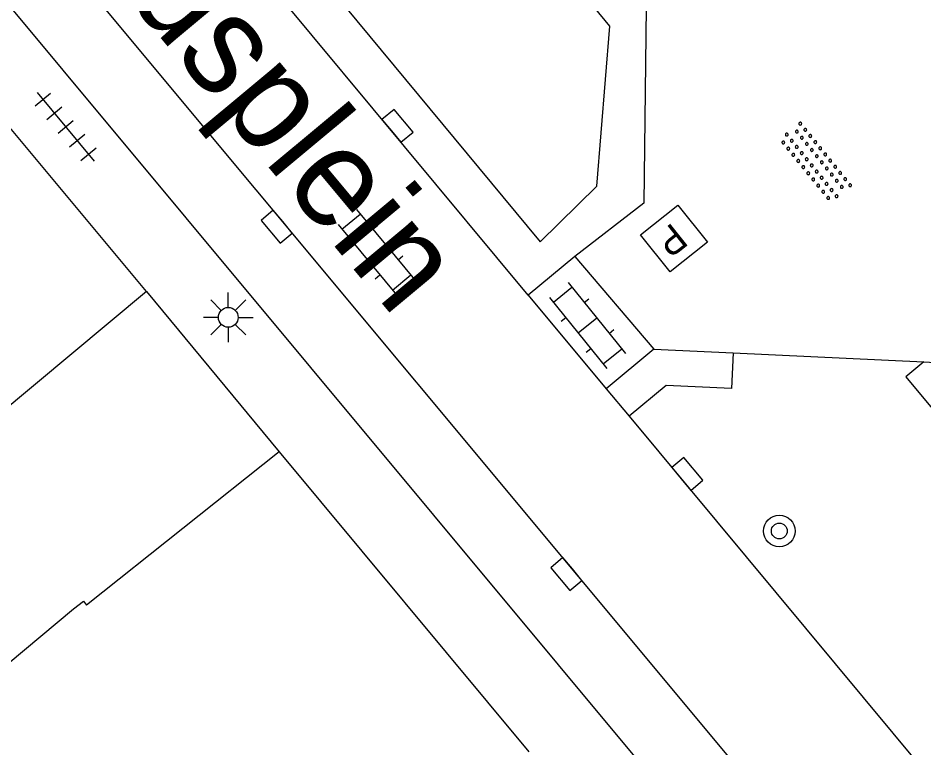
# Model space of a CAD drawing. Extents: x 132994 to 136000, y 393499 to 395512.
# Drawn here: x 134009.96 to 134032.82, y 395445.51 to 395463.94 of the extents above; entities that cross this region are included whole.
import ezdxf

# ---------------------------------------------------------------- set-up
doc = ezdxf.new("R2010")
doc.units = 0
for name, color, linetype in [('gg-afsc-muur', 7, 'Continuous'), ('gg-anno-openbare ruimte label', 7, 'Continuous'), ('gg-bbg-gedigitaliseerde bebouwing', 7, 'Continuous'), ('gg-bbg-hoofdgebouw', 7, 'Continuous'), ('gg-bbg-tussenscheiding', 7, 'Continuous'), ('gg-knt-verharding', 7, 'Continuous'), ('gg-knt-verharding nz', 7, 'Continuous'), ('gt-grn-groengrens', 7, 'Continuous'), ('gt-symb-boom', 7, 'Continuous'), ('gt-symb-brandput', 7, 'Continuous'), ('gt-symb-klinker verharding', 7, 'Continuous'), ('gt-symb-kolk', 7, 'Continuous'), ('gt-symb-lichtmast', 7, 'Continuous'), ('gt-symb-overige verharding', 7, 'Continuous'), ('gt-symb-tegel verharding', 7, 'Continuous')]:
    doc.layers.add(name, color=color, linetype=linetype)

# ---------------------------------------------------------------- blocks, each defined once
blk = doc.blocks.new('gt0-KL1')
at = {"layer": 'gt-symb-klinker verharding'}
for p, q in [((-1.15, 0.3), (1.15, 0.3)), ((-1, -0.3), (-1, 0.3)), ((-0.5, 0.3), (-0.5, 0.45)), ((0, -0.3), (0, 0.3)), ((0.5, 0.3), (0.5, 0.45)), ((1, -0.3), (1, 0.3)), ((-1.15, -0.3), (1.15, -0.3)), ((-0.5, -0.45), (-0.5, -0.3)), ((0.5, -0.45), (0.5, -0.3))]:
    blk.add_line(p, q, dxfattribs=at)
blk = doc.blocks.new('gt0-BPUT')
at = {"layer": 'gt-symb-brandput'}
blk.add_lwpolyline([(-0.599, -0.599), (-0.599, 0.601), (0.601, 0.601), (0.601, -0.599)], close=True, dxfattribs=at)
blk.add_text('P', height=0.7, dxfattribs=at).set_placement((-0.233, -0.35))
blk = doc.blocks.new('gt0-OVH')
at = {"layer": 'gt-symb-overige verharding'}
for points in [[(-0.972, 0.298), (-0.967, 0.308), (-0.965, 0.319), (-0.966, 0.33), (-0.971, 0.34), (-0.978, 0.348), (-0.988, 0.353), (-0.999, 0.355), (-1.01, 0.354), (-1.02, 0.349), (-1.028, 0.342), (-1.033, 0.332), (-1.035, 0.321), (-1.034, 0.31), (-1.029, 0.3), (-1.022, 0.292), (-1.012, 0.287), (-1.001, 0.285), (-0.99, 0.286), (-0.98, 0.291)], [(-0.772, 0.298), (-0.767, 0.308), (-0.765, 0.319), (-0.766, 0.33), (-0.771, 0.34), (-0.778, 0.348), (-0.788, 0.353), (-0.799, 0.355), (-0.81, 0.354), (-0.82, 0.349), (-0.828, 0.342), (-0.833, 0.332), (-0.835, 0.321), (-0.834, 0.31), (-0.829, 0.3), (-0.822, 0.292), (-0.812, 0.287), (-0.801, 0.285), (-0.79, 0.286), (-0.78, 0.291)], [(-0.572, 0.298), (-0.567, 0.308), (-0.565, 0.319), (-0.566, 0.33), (-0.571, 0.34), (-0.578, 0.348), (-0.588, 0.353), (-0.599, 0.355), (-0.61, 0.354), (-0.62, 0.349), (-0.628, 0.342), (-0.633, 0.332), (-0.635, 0.321), (-0.634, 0.31), (-0.629, 0.3), (-0.622, 0.292), (-0.612, 0.287), (-0.601, 0.285), (-0.59, 0.286), (-0.58, 0.291)], [(-0.372, 0.298), (-0.367, 0.308), (-0.365, 0.319), (-0.366, 0.33), (-0.371, 0.34), (-0.378, 0.348), (-0.388, 0.353), (-0.399, 0.355), (-0.41, 0.354), (-0.42, 0.349), (-0.428, 0.342), (-0.433, 0.332), (-0.435, 0.321), (-0.434, 0.31), (-0.429, 0.3), (-0.422, 0.292), (-0.412, 0.287), (-0.401, 0.285), (-0.39, 0.286), (-0.38, 0.291)], [(-0.172, 0.298), (-0.167, 0.308), (-0.165, 0.319), (-0.166, 0.33), (-0.171, 0.34), (-0.178, 0.348), (-0.188, 0.353), (-0.199, 0.355), (-0.21, 0.354), (-0.22, 0.349), (-0.228, 0.342), (-0.233, 0.332), (-0.235, 0.321), (-0.234, 0.31), (-0.229, 0.3), (-0.222, 0.292), (-0.212, 0.287), (-0.201, 0.285), (-0.19, 0.286), (-0.18, 0.291)], [(0.028, 0.298), (0.033, 0.308), (0.035, 0.319), (0.034, 0.33), (0.029, 0.34), (0.022, 0.348), (0.012, 0.353), (0.001, 0.355), (-0.01, 0.354), (-0.02, 0.349), (-0.028, 0.342), (-0.033, 0.332), (-0.035, 0.321), (-0.034, 0.31), (-0.029, 0.3), (-0.022, 0.292), (-0.012, 0.287), (-0.001, 0.285), (0.01, 0.286), (0.02, 0.291)], [(0.228, 0.298), (0.233, 0.308), (0.235, 0.319), (0.234, 0.33), (0.229, 0.34), (0.222, 0.348), (0.212, 0.353), (0.201, 0.355), (0.19, 0.354), (0.18, 0.349), (0.172, 0.342), (0.167, 0.332), (0.165, 0.321), (0.166, 0.31), (0.171, 0.3), (0.178, 0.292), (0.188, 0.287), (0.199, 0.285), (0.21, 0.286), (0.22, 0.291)], [(0.428, 0.298), (0.433, 0.308), (0.435, 0.319), (0.434, 0.33), (0.429, 0.34), (0.422, 0.348), (0.412, 0.353), (0.401, 0.355), (0.39, 0.354), (0.38, 0.349), (0.372, 0.342), (0.367, 0.332), (0.365, 0.321), (0.366, 0.31), (0.371, 0.3), (0.378, 0.292), (0.388, 0.287), (0.399, 0.285), (0.41, 0.286), (0.42, 0.291)], [(0.628, 0.298), (0.633, 0.308), (0.635, 0.319), (0.634, 0.33), (0.629, 0.34), (0.622, 0.348), (0.612, 0.353), (0.601, 0.355), (0.59, 0.354), (0.58, 0.349), (0.572, 0.342), (0.567, 0.332), (0.565, 0.321), (0.566, 0.31), (0.571, 0.3), (0.578, 0.292), (0.588, 0.287), (0.599, 0.285), (0.61, 0.286), (0.62, 0.291)], [(0.828, 0.298), (0.833, 0.308), (0.835, 0.319), (0.834, 0.33), (0.829, 0.34), (0.822, 0.348), (0.812, 0.353), (0.801, 0.355), (0.79, 0.354), (0.78, 0.349), (0.772, 0.342), (0.767, 0.332), (0.765, 0.321), (0.766, 0.31), (0.771, 0.3), (0.778, 0.292), (0.788, 0.287), (0.799, 0.285), (0.81, 0.286), (0.82, 0.291)], [(1.028, 0.298), (1.033, 0.308), (1.035, 0.319), (1.034, 0.33), (1.029, 0.34), (1.022, 0.348), (1.012, 0.353), (1.001, 0.355), (0.99, 0.354), (0.98, 0.349), (0.972, 0.342), (0.967, 0.332), (0.965, 0.321), (0.966, 0.31), (0.971, 0.3), (0.978, 0.292), (0.988, 0.287), (0.999, 0.285), (1.01, 0.286), (1.02, 0.291)], [(-0.872, 0.106), (-0.867, 0.116), (-0.865, 0.126), (-0.866, 0.137), (-0.871, 0.147), (-0.878, 0.156), (-0.888, 0.161), (-0.899, 0.163), (-0.91, 0.162), (-0.92, 0.157), (-0.928, 0.15), (-0.933, 0.14), (-0.935, 0.129), (-0.934, 0.118), (-0.929, 0.108), (-0.922, 0.1), (-0.912, 0.095), (-0.901, 0.092), (-0.89, 0.094), (-0.88, 0.098)], [(-0.672, 0.106), (-0.667, 0.116), (-0.665, 0.126), (-0.666, 0.137), (-0.671, 0.147), (-0.678, 0.156), (-0.688, 0.161), (-0.699, 0.163), (-0.71, 0.162), (-0.72, 0.157), (-0.728, 0.15), (-0.733, 0.14), (-0.735, 0.129), (-0.734, 0.118), (-0.729, 0.108), (-0.722, 0.1), (-0.712, 0.095), (-0.701, 0.092), (-0.69, 0.094), (-0.68, 0.098)], [(-0.472, 0.106), (-0.467, 0.116), (-0.465, 0.126), (-0.466, 0.137), (-0.471, 0.147), (-0.478, 0.156), (-0.488, 0.161), (-0.499, 0.163), (-0.51, 0.162), (-0.52, 0.157), (-0.528, 0.15), (-0.533, 0.14), (-0.535, 0.129), (-0.534, 0.118), (-0.529, 0.108), (-0.522, 0.1), (-0.512, 0.095), (-0.501, 0.092), (-0.49, 0.094), (-0.48, 0.098)], [(-0.272, 0.106), (-0.267, 0.116), (-0.265, 0.126), (-0.266, 0.137), (-0.271, 0.147), (-0.278, 0.156), (-0.288, 0.161), (-0.299, 0.163), (-0.31, 0.162), (-0.32, 0.157), (-0.328, 0.15), (-0.333, 0.14), (-0.335, 0.129), (-0.334, 0.118), (-0.329, 0.108), (-0.322, 0.1), (-0.312, 0.095), (-0.301, 0.092), (-0.29, 0.094), (-0.28, 0.098)], [(-0.072, 0.106), (-0.067, 0.116), (-0.065, 0.126), (-0.066, 0.137), (-0.071, 0.147), (-0.078, 0.156), (-0.088, 0.161), (-0.099, 0.163), (-0.11, 0.162), (-0.12, 0.157), (-0.128, 0.15), (-0.133, 0.14), (-0.135, 0.129), (-0.134, 0.118), (-0.129, 0.108), (-0.122, 0.1), (-0.112, 0.095), (-0.101, 0.092), (-0.09, 0.094), (-0.08, 0.098)], [(0.128, 0.106), (0.133, 0.116), (0.135, 0.126), (0.134, 0.137), (0.129, 0.147), (0.122, 0.156), (0.112, 0.161), (0.101, 0.163), (0.09, 0.162), (0.08, 0.157), (0.072, 0.15), (0.067, 0.14), (0.065, 0.129), (0.066, 0.118), (0.071, 0.108), (0.078, 0.1), (0.088, 0.095), (0.099, 0.092), (0.11, 0.094), (0.12, 0.098)], [(0.328, 0.106), (0.333, 0.116), (0.335, 0.126), (0.334, 0.137), (0.329, 0.147), (0.322, 0.156), (0.312, 0.161), (0.301, 0.163), (0.29, 0.162), (0.28, 0.157), (0.272, 0.15), (0.267, 0.14), (0.265, 0.129), (0.266, 0.118), (0.271, 0.108), (0.278, 0.1), (0.288, 0.095), (0.299, 0.092), (0.31, 0.094), (0.32, 0.098)], [(0.528, 0.106), (0.533, 0.116), (0.535, 0.126), (0.534, 0.137), (0.529, 0.147), (0.522, 0.156), (0.512, 0.161), (0.501, 0.163), (0.49, 0.162), (0.48, 0.157), (0.472, 0.15), (0.467, 0.14), (0.465, 0.129), (0.466, 0.118), (0.471, 0.108), (0.478, 0.1), (0.488, 0.095), (0.499, 0.092), (0.51, 0.094), (0.52, 0.098)], [(0.728, 0.106), (0.733, 0.116), (0.735, 0.126), (0.734, 0.137), (0.729, 0.147), (0.722, 0.156), (0.712, 0.161), (0.701, 0.163), (0.69, 0.162), (0.68, 0.157), (0.672, 0.15), (0.667, 0.14), (0.665, 0.129), (0.666, 0.118), (0.671, 0.108), (0.678, 0.1), (0.688, 0.095), (0.699, 0.092), (0.71, 0.094), (0.72, 0.098)], [(0.928, 0.106), (0.933, 0.116), (0.935, 0.126), (0.934, 0.137), (0.929, 0.147), (0.922, 0.156), (0.912, 0.161), (0.901, 0.163), (0.89, 0.162), (0.88, 0.157), (0.872, 0.15), (0.867, 0.14), (0.865, 0.129), (0.866, 0.118), (0.871, 0.108), (0.878, 0.1), (0.888, 0.095), (0.899, 0.092), (0.91, 0.094), (0.92, 0.098)], [(-0.972, -0.142), (-0.967, -0.132), (-0.965, -0.121), (-0.966, -0.11), (-0.971, -0.1), (-0.978, -0.092), (-0.988, -0.087), (-0.999, -0.085), (-1.01, -0.086), (-1.02, -0.091), (-1.028, -0.098), (-1.033, -0.108), (-1.035, -0.119), (-1.034, -0.13), (-1.029, -0.14), (-1.022, -0.148), (-1.012, -0.153), (-1.001, -0.155), (-0.99, -0.154), (-0.98, -0.149)], [(-0.772, -0.142), (-0.767, -0.132), (-0.765, -0.121), (-0.766, -0.11), (-0.771, -0.1), (-0.778, -0.092), (-0.788, -0.087), (-0.799, -0.085), (-0.81, -0.086), (-0.82, -0.091), (-0.828, -0.098), (-0.833, -0.108), (-0.835, -0.119), (-0.834, -0.13), (-0.829, -0.14), (-0.822, -0.148), (-0.812, -0.153), (-0.801, -0.155), (-0.79, -0.154), (-0.78, -0.149)], [(-0.572, -0.142), (-0.567, -0.132), (-0.565, -0.121), (-0.566, -0.11), (-0.571, -0.1), (-0.578, -0.092), (-0.588, -0.087), (-0.599, -0.085), (-0.61, -0.086), (-0.62, -0.091), (-0.628, -0.098), (-0.633, -0.108), (-0.635, -0.119), (-0.634, -0.13), (-0.629, -0.14), (-0.622, -0.148), (-0.612, -0.153), (-0.601, -0.155), (-0.59, -0.154), (-0.58, -0.149)], [(-0.372, -0.142), (-0.367, -0.132), (-0.365, -0.121), (-0.366, -0.11), (-0.371, -0.1), (-0.378, -0.092), (-0.388, -0.087), (-0.399, -0.085), (-0.41, -0.086), (-0.42, -0.091), (-0.428, -0.098), (-0.433, -0.108), (-0.435, -0.119), (-0.434, -0.13), (-0.429, -0.14), (-0.422, -0.148), (-0.412, -0.153), (-0.401, -0.155), (-0.39, -0.154), (-0.38, -0.149)], [(-0.172, -0.142), (-0.167, -0.132), (-0.165, -0.121), (-0.166, -0.11), (-0.171, -0.1), (-0.178, -0.092), (-0.188, -0.087), (-0.199, -0.085), (-0.21, -0.086), (-0.22, -0.091), (-0.228, -0.098), (-0.233, -0.108), (-0.235, -0.119), (-0.234, -0.13), (-0.229, -0.14), (-0.222, -0.148), (-0.212, -0.153), (-0.201, -0.155), (-0.19, -0.154), (-0.18, -0.149)], [(0.028, -0.142), (0.033, -0.132), (0.035, -0.121), (0.034, -0.11), (0.029, -0.1), (0.022, -0.092), (0.012, -0.087), (0.001, -0.085), (-0.01, -0.086), (-0.02, -0.091), (-0.028, -0.098), (-0.033, -0.108), (-0.035, -0.119), (-0.034, -0.13), (-0.029, -0.14), (-0.022, -0.148), (-0.012, -0.153), (-0.001, -0.155), (0.01, -0.154), (0.02, -0.149)], [(0.228, -0.142), (0.233, -0.132), (0.235, -0.121), (0.234, -0.11), (0.229, -0.1), (0.222, -0.092), (0.212, -0.087), (0.201, -0.085), (0.19, -0.086), (0.18, -0.091), (0.172, -0.098), (0.167, -0.108), (0.165, -0.119), (0.166, -0.13), (0.171, -0.14), (0.178, -0.148), (0.188, -0.153), (0.199, -0.155), (0.21, -0.154), (0.22, -0.149)], [(0.428, -0.142), (0.433, -0.132), (0.435, -0.121), (0.434, -0.11), (0.429, -0.1), (0.422, -0.092), (0.412, -0.087), (0.401, -0.085), (0.39, -0.086), (0.38, -0.091), (0.372, -0.098), (0.367, -0.108), (0.365, -0.119), (0.366, -0.13), (0.371, -0.14), (0.378, -0.148), (0.388, -0.153), (0.399, -0.155), (0.41, -0.154), (0.42, -0.149)], [(0.628, -0.142), (0.633, -0.132), (0.635, -0.121), (0.634, -0.11), (0.629, -0.1), (0.622, -0.092), (0.612, -0.087), (0.601, -0.085), (0.59, -0.086), (0.58, -0.091), (0.572, -0.098), (0.567, -0.108), (0.565, -0.119), (0.566, -0.13), (0.571, -0.14), (0.578, -0.148), (0.588, -0.153), (0.599, -0.155), (0.61, -0.154), (0.62, -0.149)], [(0.828, -0.142), (0.833, -0.132), (0.835, -0.121), (0.834, -0.11), (0.829, -0.1), (0.822, -0.092), (0.812, -0.087), (0.801, -0.085), (0.79, -0.086), (0.78, -0.091), (0.772, -0.098), (0.767, -0.108), (0.765, -0.119), (0.766, -0.13), (0.771, -0.14), (0.778, -0.148), (0.788, -0.153), (0.799, -0.155), (0.81, -0.154), (0.82, -0.149)], [(1.028, -0.142), (1.033, -0.132), (1.035, -0.121), (1.034, -0.11), (1.029, -0.1), (1.022, -0.092), (1.012, -0.087), (1.001, -0.085), (0.99, -0.086), (0.98, -0.091), (0.972, -0.098), (0.967, -0.108), (0.965, -0.119), (0.966, -0.13), (0.971, -0.14), (0.978, -0.148), (0.988, -0.153), (0.999, -0.155), (1.01, -0.154), (1.02, -0.149)], [(-0.872, -0.334), (-0.867, -0.324), (-0.865, -0.314), (-0.866, -0.303), (-0.871, -0.293), (-0.878, -0.284), (-0.888, -0.279), (-0.899, -0.277), (-0.91, -0.278), (-0.92, -0.283), (-0.928, -0.29), (-0.933, -0.3), (-0.935, -0.311), (-0.934, -0.322), (-0.929, -0.332), (-0.922, -0.34), (-0.912, -0.345), (-0.901, -0.348), (-0.89, -0.346), (-0.88, -0.342)], [(-0.672, -0.334), (-0.667, -0.324), (-0.665, -0.314), (-0.666, -0.303), (-0.671, -0.293), (-0.678, -0.284), (-0.688, -0.279), (-0.699, -0.277), (-0.71, -0.278), (-0.72, -0.283), (-0.728, -0.29), (-0.733, -0.3), (-0.735, -0.311), (-0.734, -0.322), (-0.729, -0.332), (-0.722, -0.34), (-0.712, -0.345), (-0.701, -0.348), (-0.69, -0.346), (-0.68, -0.342)], [(-0.472, -0.334), (-0.467, -0.324), (-0.465, -0.314), (-0.466, -0.303), (-0.471, -0.293), (-0.478, -0.284), (-0.488, -0.279), (-0.499, -0.277), (-0.51, -0.278), (-0.52, -0.283), (-0.528, -0.29), (-0.533, -0.3), (-0.535, -0.311), (-0.534, -0.322), (-0.529, -0.332), (-0.522, -0.34), (-0.512, -0.345), (-0.501, -0.348), (-0.49, -0.346), (-0.48, -0.342)], [(-0.272, -0.334), (-0.267, -0.324), (-0.265, -0.314), (-0.266, -0.303), (-0.271, -0.293), (-0.278, -0.284), (-0.288, -0.279), (-0.299, -0.277), (-0.31, -0.278), (-0.32, -0.283), (-0.328, -0.29), (-0.333, -0.3), (-0.335, -0.311), (-0.334, -0.322), (-0.329, -0.332), (-0.322, -0.34), (-0.312, -0.345), (-0.301, -0.348), (-0.29, -0.346), (-0.28, -0.342)], [(-0.072, -0.334), (-0.067, -0.324), (-0.065, -0.314), (-0.066, -0.303), (-0.071, -0.293), (-0.078, -0.284), (-0.088, -0.279), (-0.099, -0.277), (-0.11, -0.278), (-0.12, -0.283), (-0.128, -0.29), (-0.133, -0.3), (-0.135, -0.311), (-0.134, -0.322), (-0.129, -0.332), (-0.122, -0.34), (-0.112, -0.345), (-0.101, -0.348), (-0.09, -0.346), (-0.08, -0.342)], [(0.128, -0.334), (0.133, -0.324), (0.135, -0.314), (0.134, -0.303), (0.129, -0.293), (0.122, -0.284), (0.112, -0.279), (0.101, -0.277), (0.09, -0.278), (0.08, -0.283), (0.072, -0.29), (0.067, -0.3), (0.065, -0.311), (0.066, -0.322), (0.071, -0.332), (0.078, -0.34), (0.088, -0.345), (0.099, -0.348), (0.11, -0.346), (0.12, -0.342)], [(0.328, -0.334), (0.333, -0.324), (0.335, -0.314), (0.334, -0.303), (0.329, -0.293), (0.322, -0.284), (0.312, -0.279), (0.301, -0.277), (0.29, -0.278), (0.28, -0.283), (0.272, -0.29), (0.267, -0.3), (0.265, -0.311), (0.266, -0.322), (0.271, -0.332), (0.278, -0.34), (0.288, -0.345), (0.299, -0.348), (0.31, -0.346), (0.32, -0.342)], [(0.528, -0.334), (0.533, -0.324), (0.535, -0.314), (0.534, -0.303), (0.529, -0.293), (0.522, -0.284), (0.512, -0.279), (0.501, -0.277), (0.49, -0.278), (0.48, -0.283), (0.472, -0.29), (0.467, -0.3), (0.465, -0.311), (0.466, -0.322), (0.471, -0.332), (0.478, -0.34), (0.488, -0.345), (0.499, -0.348), (0.51, -0.346), (0.52, -0.342)], [(0.728, -0.334), (0.733, -0.324), (0.735, -0.314), (0.734, -0.303), (0.729, -0.293), (0.722, -0.284), (0.712, -0.279), (0.701, -0.277), (0.69, -0.278), (0.68, -0.283), (0.672, -0.29), (0.667, -0.3), (0.665, -0.311), (0.666, -0.322), (0.671, -0.332), (0.678, -0.34), (0.688, -0.345), (0.699, -0.348), (0.71, -0.346), (0.72, -0.342)], [(0.928, -0.334), (0.933, -0.324), (0.935, -0.314), (0.934, -0.303), (0.929, -0.293), (0.922, -0.284), (0.912, -0.279), (0.901, -0.277), (0.89, -0.278), (0.88, -0.283), (0.872, -0.29), (0.867, -0.3), (0.865, -0.311), (0.866, -0.322), (0.871, -0.332), (0.878, -0.34), (0.888, -0.345), (0.899, -0.348), (0.91, -0.346), (0.92, -0.342)]]:
    blk.add_lwpolyline(points, close=True, dxfattribs=at)
blk = doc.blocks.new('gt0-KOLK')
at = {"layer": 'gt-symb-kolk'}
blk.add_lwpolyline([(0, 0), (0.375, 0), (0.375, 0.4), (-0.375, 0.4), (-0.375, 0), (0, 0)], dxfattribs=at)
blk = doc.blocks.new('gt0-BOOM')
at = {"layer": 'gt-symb-boom'}
for radius in [0.4, 0.2]:
    blk.add_circle((0, 0), radius, dxfattribs=at)
blk = doc.blocks.new('gt0-LMAST')
at = {"layer": 'gt-symb-lichtmast'}
for p, q in [((-0.005, 0.246), (-0.005, 0.621)), ((-0.182, 0.173), (-0.447, 0.438)), ((0.172, 0.173), (0.437, 0.438)), ((-0.255, -0.004), (-0.63, -0.004)), ((-0.182, -0.181), (-0.447, -0.446)), ((0.437, -0.446), (0.172, -0.181)), ((0.245, -0.004), (0.62, -0.004)), ((-0.005, -0.254), (-0.005, -0.629))]:
    blk.add_line(p, q, dxfattribs=at)
blk.add_circle((-0.005, -0.004), 0.25, dxfattribs=at)
blk = doc.blocks.new('gt0-TEG1')
at = {"layer": 'gt-symb-tegel verharding'}
for p, q in [((-0.9, -0.25), (-0.9, 0.25)), ((-0.45, -0.25), (-0.45, 0.25)), ((0, -0.25), (0, 0.25)), ((0.45, -0.25), (0.45, 0.25)), ((0.9, -0.25), (0.9, 0.25)), ((-1.125, 0), (1.125, 0))]:
    blk.add_line(p, q, dxfattribs=at)

msp = doc.modelspace()

# ---------------------------------------------------------------- linework, layer by layer
at = {"layer": 'gg-afsc-muur'}
msp.add_line((134016.546, 395452.983), (134022.85, 395445.41), dxfattribs=at)
at = {"layer": 'gg-bbg-gedigitaliseerde bebouwing'}
for points in [[(134011.363, 395449.02), (134011.609, 395449.216), (134011.691, 395449.113)], [(134006.308, 395446.777), (134007.276, 395445.615), (134011.363, 395449.02)]]:
    msp.add_lwpolyline(points, dxfattribs=at)
at = {"layer": 'gg-bbg-hoofdgebouw'}
for p, q in [((134013.203, 395457.035), (134009.672, 395461.272)), ((134013.203, 395457.035), (134016.546, 395452.983)), ((134016.546, 395452.983), (134011.691, 395449.113))]:
    msp.add_line(p, q, dxfattribs=at)
at = {"layer": 'gg-bbg-tussenscheiding'}
msp.add_lwpolyline([(134013.203, 395457.035), (134009.422, 395453.885), (134006.841, 395451.965)], dxfattribs=at)
at = {"layer": 'gg-knt-verharding'}
for p, q in [((134022.833, 395456.946), (134000.768, 395483.507)), ((134024.008, 395457.922), (134022.833, 395456.946)), ((134024.008, 395457.922), (134026.006, 395455.579)), ((134022.833, 395456.946), (134024.804, 395454.578)), ((134026.006, 395455.579), (134024.804, 395454.578)), ((134026.006, 395455.579), (134028.011, 395455.484)), ((134028.011, 395455.484), (134032.82, 395455.256)), ((134032.82, 395455.256), (134033.241, 395455.236)), ((134024.804, 395454.578), (134025.38, 395453.886)), ((134025.38, 395453.886), (134037.076, 395439.828))]:
    msp.add_line(p, q, dxfattribs=at)
for points in [[(134032.954, 395436.373), (133998.59, 395477.643), (133999.925, 395478.847)], [(134025.717, 395464.339), (134025.816, 395464.206), (134025.757, 395459.266), (134024.008, 395457.922)]]:
    msp.add_lwpolyline(points, dxfattribs=at)
at = {"layer": 'gg-knt-verharding nz'}
msp.add_line((134034.358, 395437.547), (134000, 395478.757), dxfattribs=at)
at = {"layer": 'gt-grn-groengrens'}
for points in [[(134009.956, 395481.856), (134007.954, 395480.474), (134003.613, 395484.722), (134002.203, 395483.528), (134023.14, 395458.285), (134024.569, 395459.691), (134024.894, 395463.735), (134009.956, 395481.856)], [(134028.011, 395455.484), (134027.968, 395454.585), (134026.313, 395454.663), (134025.38, 395453.886)], [(134032.82, 395455.256), (134032.367, 395454.88), (134040.843, 395444.682), (134039.916, 395443.906), (134041.851, 395441.567), (134041.052, 395440.836), (134040.279, 395441.667), (134037.521, 395439.293)]]:
    msp.add_lwpolyline(points, dxfattribs=at)

# ---------------------------------------------------------------- block references
at = {"layer": 'gt-symb-boom'}
msp.add_blockref('gt0-BOOM', (134029.172, 395450.988), dxfattribs=at)
at = {"layer": 'gt-symb-brandput', "rotation": -141.36413745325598}
msp.add_blockref('gt0-BPUT', (134026.516, 395458.374), dxfattribs=at)
at = {"layer": 'gt-symb-klinker verharding'}
for p, rotation in [((134019.003, 395458.03), -50.23109116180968), ((134024.333, 395456.177), -51.00900595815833)]:
    msp.add_blockref('gt0-KL1', p, dxfattribs=dict(at, rotation=rotation))
at = {"layer": 'gt-symb-kolk'}
for p, rotation in [((134019.384, 395461.089), -50.23109116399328), ((134016.642, 395458.798), 129.80557109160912), ((134026.697, 395452.301), -50.23109116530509), ((134023.951, 395450.029), 129.80557109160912)]:
    msp.add_blockref('gt0-KOLK', p, dxfattribs=dict(at, rotation=rotation))
at = {"layer": 'gt-symb-lichtmast'}
msp.add_blockref('gt0-LMAST', (134015.271, 395456.386), dxfattribs=at)
at = {"layer": 'gt-symb-overige verharding', "rotation": -51.00900595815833}
msp.add_blockref('gt0-OVH', (134030.083, 395460.293), dxfattribs=at)
at = {"layer": 'gt-symb-tegel verharding', "rotation": -50.23109116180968}
msp.add_blockref('gt0-TEG1', (134011.163, 395461.193), dxfattribs=at)

# ---------------------------------------------------------------- texts
at = {"layer": 'gg-anno-openbare ruimte label'}
for rotation, p in [(309.8, (134005.316, 395473.327)), (309.7, (134030.38, 395473.419))]:
    msp.add_text('Columbusplein', height=2.5, rotation=rotation, dxfattribs=at).set_placement(p)

doc.saveas('drawing.dxf')
